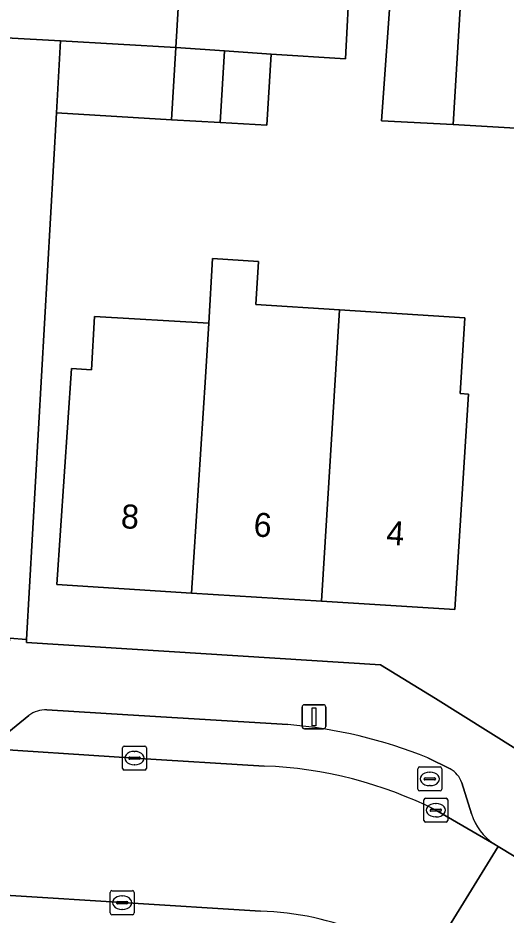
# Model space of a CAD drawing. Extents: x 160102 to 160934, y 382045 to 382923.
# Drawn here: x 160579.82 to 160600.16, y 382504.65 to 382542.01 of the extents above; entities that cross this region are included whole.
import ezdxf

# ---------------------------------------------------------------- set-up
doc = ezdxf.new("R2010")
doc.units = 0
for name, color, linetype in [('IMGEO_Erf', 7, 'Continuous'), ('IMGEO_Groenvoorziening', 7, 'Continuous'), ('IMGEO_Kolk', 7, 'Continuous'), ('IMGEO_Lichtmast', 7, 'Continuous'), ('IMGEO_Pand', 7, 'Continuous'), ('IMGEO_Pand_nummerreeks', 7, 'Continuous'), ('IMGEO_Parkeervlak_open', 7, 'Continuous'), ('IMGEO_Rijbaan_lokaal_open', 7, 'Continuous'), ('IMGEO_Rioolput', 7, 'Continuous'), ('IMGEO_Voetpad_open', 7, 'Continuous')]:
    doc.layers.add(name, color=color, linetype=linetype)

msp = doc.modelspace()

# ---------------------------------------------------------------- linework, layer by layer
at = {"layer": 'IMGEO_Erf'}
for points in [[(160569.255, 382582.058), (160566.75, 382541.876), (160581.6, 382541.063), (160586.402, 382540.78), (160586.789, 382547.327)], [(160600.788, 382537.415), (160597.958, 382537.57), (160594.967, 382537.733), (160595.396, 382543.732), (160593.799, 382543.82), (160593.649, 382543.828), (160593.464, 382540.314), (160590.37, 382540.5), (160590.193, 382537.542), (160588.243, 382537.657), (160586.219, 382537.776), (160581.423, 382538.059), (160580.178, 382516.126), (160580.171, 382515.999), (160594.93, 382515.078), (160597.213, 382513.675), (160600.569, 382511.579)]]:
    msp.add_lwpolyline(points, dxfattribs=at)
msp.add_lwpolyline([(160598.596, 382526.346), (160598.03, 382517.375), (160592.464, 382517.723), (160587.053, 382518.062), (160581.442, 382518.413), (160582.049, 382527.409), (160582.89, 382527.355), (160583.016, 382529.578), (160587.768, 382529.308), (160587.921, 382531.994), (160589.846, 382531.872), (160589.732, 382530.075), (160593.212, 382529.855), (160598.438, 382529.525), (160598.239, 382526.369)], close=True, dxfattribs=at)
at = {"layer": 'IMGEO_Groenvoorziening'}
msp.add_lwpolyline([(160575.371, 382518.955), (160574.005, 382518.469), (160574.643, 382516.487), (160579.471, 382516.183), (160580.178, 382516.126), (160581.423, 382538.059), (160581.6, 382541.063), (160566.75, 382541.876), (160566.721, 382541.052), (160567.317, 382539.292), (160567.237, 382536.479), (160570.662, 382537.201), (160572.125, 382537.267), (160573.58, 382537.097)], dxfattribs=at)
at = {"layer": 'IMGEO_Kolk'}
for p, q in [((160584.252, 382511.689), (160585.104, 382511.689)), ((160584.177, 382510.763), (160584.177, 382511.615)), ((160584.665, 382511.469), (160584.69, 382511.469)), ((160585.178, 382511.615), (160585.178, 382510.763)), ((160584.436, 382511.183), (160584.436, 382511.195)), ((160584.874, 382511.146), (160584.476, 382511.146)), ((160584.479, 382511.232), (160584.877, 382511.232)), ((160584.688, 382510.909), (160584.663, 382510.909)), ((160584.92, 382511.195), (160584.92, 382511.183)), ((160585.104, 382510.689), (160584.252, 382510.689)), ((160596.731, 382508.596), (160596.731, 382509.448)), ((160596.806, 382509.522), (160597.658, 382509.522)), ((160597.732, 382509.448), (160597.732, 382508.596)), ((160597.033, 382509.065), (160597.431, 382509.065)), ((160597.219, 382509.302), (160597.244, 382509.302)), ((160596.99, 382509.016), (160596.99, 382509.028)), ((160597.428, 382508.979), (160597.03, 382508.979)), ((160597.242, 382508.742), (160597.217, 382508.742)), ((160597.474, 382509.028), (160597.474, 382509.016)), ((160597.658, 382508.522), (160596.806, 382508.522)), ((160583.665, 382504.744), (160583.665, 382505.596)), ((160583.74, 382505.67), (160584.592, 382505.67)), ((160584.153, 382505.45), (160584.178, 382505.45)), ((160584.666, 382505.596), (160584.666, 382504.744)), ((160583.924, 382505.164), (160583.924, 382505.176)), ((160584.362, 382505.127), (160583.964, 382505.127)), ((160583.967, 382505.213), (160584.365, 382505.213)), ((160584.408, 382505.176), (160584.408, 382505.164)), ((160584.592, 382504.67), (160583.74, 382504.67)), ((160584.176, 382504.89), (160584.151, 382504.89))]:
    msp.add_line(p, q, dxfattribs=at)
for points in [[(160584.252, 382511.689), (160585.104, 382511.689)], [(160584.177, 382510.763), (160584.177, 382511.615)], [(160585.178, 382511.615), (160585.178, 382510.763)], [(160585.104, 382510.689), (160584.252, 382510.689)], [(160596.731, 382508.596), (160596.731, 382509.448)], [(160596.806, 382509.522), (160597.658, 382509.522)], [(160597.732, 382509.448), (160597.732, 382508.596)], [(160597.658, 382508.522), (160596.806, 382508.522)], [(160583.665, 382504.744), (160583.665, 382505.596)], [(160583.74, 382505.67), (160584.592, 382505.67)], [(160584.666, 382505.596), (160584.666, 382504.744)], [(160584.592, 382504.67), (160583.74, 382504.67)]]:
    msp.add_lwpolyline(points, dxfattribs=at)
for centre, radius, start, end in [((160584.254, 382511.613), 0.0765, 91.552, 178.448), ((160584.254, 382511.613), 0.0765, 91.552, 178.448), ((160585.102, 382511.613), 0.0765, 1.552, 88.448), ((160585.102, 382511.613), 0.0765, 1.552, 88.448), ((160584.476, 382511.192), 0.0403, 85.8775, 175.7526), ((160584.473, 382511.182), 0.0366, 178.938, 274.7102), ((160584.877, 382511.189), 0.043, 264.8664, 352.4533), ((160584.881, 382511.194), 0.0386, 1.7309, 96.639), ((160584.254, 382510.765), 0.0765, 181.552, 268.448), ((160584.254, 382510.765), 0.0765, 181.552, 268.448), ((160585.102, 382510.765), 0.0765, 271.552, 358.448), ((160585.102, 382510.765), 0.0765, 271.552, 358.448), ((160596.808, 382509.446), 0.0765, 91.552, 178.448), ((160596.808, 382509.446), 0.0765, 91.552, 178.448), ((160597.656, 382509.446), 0.0765, 1.552, 88.448), ((160597.656, 382509.446), 0.0765, 1.552, 88.448), ((160597.03, 382509.025), 0.0403, 85.8775, 175.7526), ((160597.435, 382509.027), 0.0386, 1.7309, 96.639), ((160597.027, 382509.015), 0.0366, 178.938, 274.7102), ((160597.431, 382509.022), 0.043, 264.8664, 352.4533), ((160596.808, 382508.598), 0.0765, 181.552, 268.448), ((160596.808, 382508.598), 0.0765, 181.552, 268.448), ((160597.656, 382508.598), 0.0765, 271.552, 358.448), ((160597.656, 382508.598), 0.0765, 271.552, 358.448), ((160583.742, 382505.594), 0.0765, 91.552, 178.448), ((160583.742, 382505.594), 0.0765, 91.552, 178.448), ((160584.59, 382505.594), 0.0765, 1.552, 88.448), ((160584.59, 382505.594), 0.0765, 1.552, 88.448), ((160583.964, 382505.173), 0.0403, 85.8775, 175.7526), ((160583.961, 382505.163), 0.0366, 178.938, 274.7102), ((160584.365, 382505.17), 0.043, 264.8664, 352.4533), ((160584.369, 382505.175), 0.0386, 1.7309, 96.639), ((160583.742, 382504.746), 0.0765, 181.552, 268.448), ((160583.742, 382504.746), 0.0765, 181.552, 268.448), ((160584.59, 382504.746), 0.0765, 271.552, 358.448), ((160584.59, 382504.746), 0.0765, 271.552, 358.448)]:
    msp.add_arc(centre, radius, start, end, dxfattribs=at)
for centre, major_axis, ratio, start_param, end_param in [((160584.664, 382511.189), (-0.387, 0.002), 0.722429, 4.712389, 7.853982), ((160584.689, 382511.189), (-0.39, 0.002), 0.717154, 1.570796, 4.712389), ((160597.218, 382509.022), (-0.387, 0.002), 0.722429, 4.712389, 7.853982), ((160597.243, 382509.022), (-0.39, 0.002), 0.717154, 1.570796, 4.712389), ((160584.152, 382505.17), (-0.387, 0.002), 0.722429, 4.712389, 7.853982), ((160584.177, 382505.17), (-0.39, 0.002), 0.717154, 1.570796, 4.712389)]:
    msp.add_ellipse(centre, major_axis=major_axis, ratio=ratio, start_param=start_param, end_param=end_param, dxfattribs=at)
at = {"layer": 'IMGEO_Lichtmast'}
for p, q in [((160591.657, 382512.513), (160591.657, 382513.313)), ((160591.657, 382513.313), (160591.657, 382512.513)), ((160591.757, 382513.413), (160592.547, 382513.413)), ((160592.547, 382513.413), (160591.757, 382513.413)), ((160592.647, 382513.313), (160592.647, 382512.513)), ((160592.647, 382512.513), (160592.647, 382513.313)), ((160592.547, 382512.413), (160591.757, 382512.413)), ((160591.757, 382512.413), (160592.547, 382512.413))]:
    msp.add_line(p, q, dxfattribs=at)
msp.add_lwpolyline([(160592.077, 382513.288), (160592.227, 382513.288), (160592.227, 382512.538), (160592.077, 382512.538), (160592.077, 382513.288)], dxfattribs=at)
for centre, start, end in [((160591.757, 382513.313), 90, 180), ((160591.757, 382513.313), 90, 180), ((160592.547, 382513.313), 0, 90), ((160592.547, 382513.313), 360, 90), ((160591.757, 382512.513), 180, 270), ((160591.757, 382512.513), 180, 270), ((160592.547, 382512.513), 270, 0), ((160592.547, 382512.513), 270, 0)]:
    msp.add_arc(centre, 0.1, start, end, dxfattribs=at)
at = {"layer": 'IMGEO_Pand'}
for points in [[(160588.422, 382540.637), (160590.37, 382540.5), (160593.464, 382540.314), (160593.649, 382543.828), (160593.811, 382546.912), (160586.789, 382547.327), (160586.402, 382540.78)], [(160598.31, 382543.573), (160595.396, 382543.732), (160594.967, 382537.733), (160597.958, 382537.57)], [(160598.31, 382543.573), (160597.958, 382537.57), (160600.788, 382537.415), (160601.217, 382543.414)], [(160586.402, 382540.78), (160581.6, 382541.063), (160581.423, 382538.059), (160586.219, 382537.776)], [(160588.422, 382540.637), (160586.402, 382540.78), (160586.219, 382537.776), (160588.243, 382537.657)], [(160590.37, 382540.5), (160588.422, 382540.637), (160588.243, 382537.657), (160590.193, 382537.542)], [(160587.64, 382527.05), (160587.053, 382518.062), (160592.464, 382517.723), (160593.212, 382529.855), (160589.732, 382530.075), (160589.846, 382531.872), (160587.921, 382531.994), (160587.768, 382529.308)], [(160598.438, 382529.525), (160593.212, 382529.855), (160592.464, 382517.723), (160598.03, 382517.375), (160598.596, 382526.346), (160598.239, 382526.369)], [(160582.049, 382527.409), (160581.442, 382518.413), (160587.053, 382518.062), (160587.64, 382527.05), (160587.768, 382529.308), (160583.016, 382529.578), (160582.89, 382527.355)]]:
    msp.add_lwpolyline(points, close=True, dxfattribs=at)
at = {"layer": 'IMGEO_Parkeervlak_open'}
for points in [[(160591.066, 382512.584), (160584.396, 382512.995), (160581.023, 382513.196)], [(160580.281, 382512.958), (160579.22, 382512.098), (160578.597, 382511.751), (160577.894, 382511.634), (160584.675, 382511.189), (160590.083, 382510.861)], [(160597.835, 382510.747), (160596.902, 382511.203)], [(160598.722, 382508.867), (160598.316, 382510.166)], [(160597.228, 382509.023), (160599.648, 382507.623)]]:
    msp.add_lwpolyline(points, dxfattribs=at)
for centre, radius, start, end in [((160580.961, 382512.114), 1.084, 86.7239, 128.8438), ((160589.484, 382492.877), 19.77, 67.9628, 85.4106), ((160589.397, 382493.389), 17.486, 63.3952, 87.7525), ((160597.269, 382509.789), 1.112, 19.8013, 59.4403), ((160600.885, 382509.511), 2.257, 196.5676, 236.7584)]:
    msp.add_arc(centre, radius, start, end, dxfattribs=at)
at = {"layer": 'IMGEO_Rijbaan_lokaal_open'}
for points in [[(160563.476, 382514.28), (160563.153, 382506.477), (160565.784, 382506.322), (160566.433, 382506.284), (160584.166, 382505.171), (160589.932, 382504.817)], [(160590.083, 382510.861), (160584.675, 382511.189), (160577.894, 382511.634), (160568.451, 382512.161)], [(160594.261, 382503.871), (160594.901, 382503.432), (160596.654, 382502.346), (160599.823, 382507.515), (160599.648, 382507.623), (160597.228, 382509.023)], [(160600.492, 382507.103), (160599.823, 382507.515), (160596.654, 382502.346), (160600.442, 382500), (160610.528, 382493.753), (160613.732, 382498.897), (160613.012, 382499.329)]]:
    msp.add_lwpolyline(points, dxfattribs=at)
for centre, radius, start, end in [((160589.397, 382493.389), 17.486, 63.3952, 87.7525), ((160589.597, 382492.908), 11.914, 66.9559, 88.3904)]:
    msp.add_arc(centre, radius, start, end, dxfattribs=at)
at = {"layer": 'IMGEO_Rioolput'}
for p, q in [((160596.481, 382509.897), (160596.481, 382510.749)), ((160596.556, 382510.823), (160597.408, 382510.823)), ((160596.969, 382510.603), (160596.994, 382510.603)), ((160597.482, 382510.749), (160597.482, 382509.897)), ((160596.74, 382510.317), (160596.74, 382510.329)), ((160597.178, 382510.28), (160596.78, 382510.28)), ((160596.783, 382510.366), (160597.181, 382510.366)), ((160597.224, 382510.329), (160597.224, 382510.317)), ((160597.408, 382509.823), (160596.556, 382509.823)), ((160596.992, 382510.043), (160596.967, 382510.043))]:
    msp.add_line(p, q, dxfattribs=at)
for points in [[(160596.481, 382509.897), (160596.481, 382510.749)], [(160596.556, 382510.823), (160597.408, 382510.823)], [(160597.482, 382510.749), (160597.482, 382509.897)], [(160597.408, 382509.823), (160596.556, 382509.823)]]:
    msp.add_lwpolyline(points, dxfattribs=at)
for centre, radius, start, end in [((160596.558, 382510.747), 0.0765, 91.552, 178.448), ((160596.558, 382510.747), 0.0765, 91.552, 178.448), ((160597.406, 382510.747), 0.0765, 1.552, 88.448), ((160597.406, 382510.747), 0.0765, 1.552, 88.448), ((160596.78, 382510.326), 0.0403, 85.8775, 175.7526), ((160596.777, 382510.316), 0.0366, 178.938, 274.7102), ((160597.181, 382510.323), 0.043, 264.8664, 352.4533), ((160597.185, 382510.328), 0.0386, 1.7309, 96.639), ((160596.558, 382509.899), 0.0765, 181.552, 268.448), ((160596.558, 382509.899), 0.0765, 181.552, 268.448), ((160597.406, 382509.899), 0.0765, 271.552, 358.448), ((160597.406, 382509.899), 0.0765, 271.552, 358.448)]:
    msp.add_arc(centre, radius, start, end, dxfattribs=at)
for centre, major_axis, ratio, start_param, end_param in [((160596.968, 382510.323), (-0.387, 0.002), 0.722429, 4.712389, 7.853982), ((160596.993, 382510.323), (-0.39, 0.002), 0.717154, 1.570796, 4.712389)]:
    msp.add_ellipse(centre, major_axis=major_axis, ratio=ratio, start_param=start_param, end_param=end_param, dxfattribs=at)
at = {"layer": 'IMGEO_Voetpad_open'}
for points in [[(160600.569, 382511.579), (160597.213, 382513.675), (160594.93, 382515.078), (160580.171, 382515.999), (160580.178, 382516.126), (160579.471, 382516.183), (160579.22, 382512.098), (160580.281, 382512.958)], [(160581.023, 382513.196), (160584.396, 382512.995), (160591.066, 382512.584)], [(160596.902, 382511.203), (160597.835, 382510.747)], [(160598.316, 382510.166), (160598.722, 382508.867)], [(160599.648, 382507.623), (160599.823, 382507.515), (160600.492, 382507.103)], [(160589.932, 382504.817), (160584.166, 382505.171), (160566.433, 382506.284), (160565.784, 382506.322), (160563.153, 382506.477), (160563.096, 382505.433), (160561.879, 382503.99), (160565.683, 382503.748), (160588.519, 382502.294), (160592.202, 382500), (160636.83, 382472.17), (160638.41, 382471.185), (160643.528, 382467.993), (160652.296, 382462.502), (160664.677, 382454.86), (160665.564, 382456.069), (160673.613, 382450.877), (160675.151, 382453.489), (160672.822, 382454.976), (160671.139, 382456.041), (160667.848, 382458.021)]]:
    msp.add_lwpolyline(points, dxfattribs=at)
for centre, radius, start, end in [((160580.961, 382512.114), 1.084, 86.7239, 128.8438), ((160589.484, 382492.877), 19.77, 67.9628, 85.4106), ((160597.269, 382509.789), 1.112, 19.8013, 59.4403), ((160600.885, 382509.511), 2.257, 196.5676, 236.7584), ((160589.597, 382492.908), 11.914, 66.9559, 88.3904)]:
    msp.add_arc(centre, radius, start, end, dxfattribs=at)

# ---------------------------------------------------------------- texts
at = {"layer": 'IMGEO_Pand_nummerreeks'}
for s, p in [('8', (160584.093, 382520.772)), ('6', (160589.618, 382520.426)), ('4', (160595.147, 382520.08))]:
    msp.add_text(s, height=1, rotation=356.4194, dxfattribs=at).set_placement(p)

doc.saveas('drawing.dxf')
